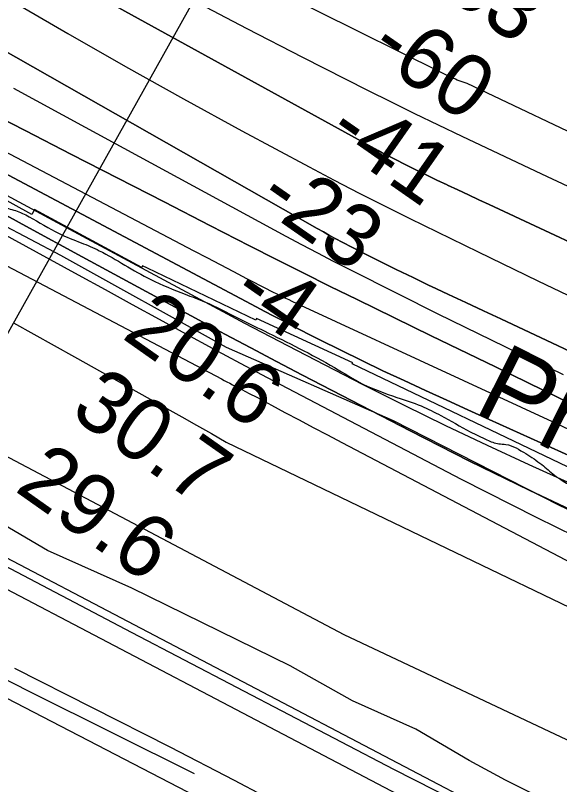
# Model space of a CAD drawing. Extents: x 3297772 to 3335630, y 634068 to 659439.
# Drawn here: x 3317770 to 3318353, y 646514 to 647339 of the extents above; entities that cross this region are included whole.
import ezdxf

# ---------------------------------------------------------------- set-up
doc = ezdxf.new("R2010")
doc.units = 0
for name, color, linetype in [('V-FLOD-BASE', 7, 'Continuous'), ('V-LEVE-TOET', 7, 'Continuous'), ('V-RIVR-EDGE', 7, 'Continuous'), ('V-RIVR-IDEN', 7, 'Continuous'), ('V-RIVR-RANG', 7, 'Continuous'), ('V-ROAD-CNTR', 7, 'Continuous'), ('V-RRAP-RVMT', 7, 'Continuous'), ('V-SITE-VEGE', 7, 'Continuous'), ('V-SURV-LINE', 7, 'Continuous'), ('V-TOPO-DPTH', 7, 'Continuous'), ('V-TOPO-MAJR', 7, 'Continuous'), ('V-TOPO-MINR', 7, 'Continuous'), ('V-TOPO-SHOR', 7, 'Continuous'), ('V-TOPO-WATR', 7, 'Continuous')]:
    doc.layers.add(name, color=color, linetype=linetype)

msp = doc.modelspace()

# ---------------------------------------------------------------- linework, layer by layer
at = {"layer": 'V-FLOD-BASE'}
msp.add_lwpolyline([(3319091.51, 646194.68), (3318836.51, 646282.15), (3318587.88, 646363.34), (3318361.39, 646441.54), (3318335.24, 646452.41), (3318287.69, 646473.4), (3318175.9, 646530.29), (3317895.21, 646676.82), (3317600.23, 646831.95), (3317333.8, 646972.27), (3317266.38, 647011.29), (3317197.36, 647051.89), (3316995.02, 647177.65), (3316771.27, 647315.11), (3316490.38, 647490.08), (3316250.76, 647637.7), (3316095.24, 647733.77), (3315942.09, 647829.86), (3315900.82, 647856.43), (3315848.42, 647893.19)], dxfattribs=at)
at = {"layer": 'V-LEVE-TOET'}
for points in [[(3319013.74, 646271.26), (3318918.71, 646303.77), (3318852.2, 646325.42), (3318654.26, 646387.22), (3318497.46, 646441.42), (3318352.54, 646490.16), (3318295.46, 646518.99), (3318256.6, 646540.04), (3318199.49, 646573.61), (3318131.33, 646603.94), (3318064.71, 646641.39), (3317895.06, 646724.72), (3317804.71, 646765.16), (3317715.07, 646817.46)], [(3317769.08, 646638.8), (3317852.32, 646596.73), (3317935.57, 646554.66), (3318004.55, 646518.81), (3318129.04, 646453.33), (3318205.93, 646416.73), (3318260.62, 646391.05), (3318305.77, 646374.78), (3318361.23, 646352.26), (3318513.26, 646302.78), (3318586.9, 646278.81), (3318642.33, 646259.45), (3318715.17, 646237.84), (3318795.92, 646213.13), (3318948.75, 646161.28), (3319040.63, 646127.96)]]:
    msp.add_lwpolyline(points, dxfattribs=at)
at = {"layer": 'V-RIVR-EDGE'}
msp.add_spline([(3314761.96, 649274.13), (3314790.41, 649247.37), (3314813.75, 649224.65), (3314842.19, 649196.8), (3314862.25, 649176.28), (3314886.68, 649152.09), (3314900.17, 649138.17), (3314917.68, 649122.77), (3314932.63, 649107.75), (3314956.32, 649080.27), (3314980.03, 649058.28), (3315004.47, 649036.65), (3315016.5, 649023.47), (3315033.99, 649001.49), (3315053.68, 648981.34), (3315075.92, 648956.42), (3315089.04, 648943.6), (3315090.5, 648939.21), (3315095.23, 648931.52), (3315116.02, 648911.73), (3315165.62, 648868.83), (3315188.61, 648851.6), (3315212.7, 648837.28), (3315236.05, 648818.95), (3315259.03, 648798.78), (3315272.17, 648788.15), (3315288.96, 648777.87), (3315298.45, 648775.29), (3315308.31, 648771.25), (3315320.36, 648764.64), (3315332.04, 648756.2), (3315345.54, 648749.22), (3315365.99, 648738.57), (3315396.29, 648721.68), (3315420.02, 648711.02), (3315449.6, 648697.42), (3315476.26, 648687.12), (3315490.87, 648684.89), (3315496.72, 648684.15), (3315504.02, 648679.38), (3315514.6, 648672.04), (3315516.78, 648666.91), (3315520.77, 648653.38), (3315526.95, 648639.84), (3315536.79, 648627.02), (3315542.99, 648621.52), (3315546.65, 648621.15), (3315552.49, 648618.57), (3315560.15, 648612.71), (3315568.54, 648604.64), (3315578.02, 648595.85), (3315592.98, 648584.84), (3315611.6, 648575.66), (3315624.38, 648570.14), (3315634.97, 648566.83), (3315640.81, 648563.52), (3315648.49, 648562.41), (3315656.17, 648563.12), (3315662.38, 648563.84), (3315671.15, 648560.89), (3315676.25, 648556.12), (3315679.17, 648552.83), (3315684.29, 648552.08), (3315687.94, 648550.98), (3315695.94, 648534.87), (3315725.4, 648474.85), (3315731.95, 648461.31), (3315736.69, 648455.81), (3315746.53, 648446.65), (3315756.75, 648438.22), (3315765.49, 648425.77), (3315772.76, 648408.94), (3315789.52, 648388.06), (3315803.72, 648364.63), (3315814.28, 648346.69), (3315829.95, 648328.37), (3315850.74, 648307.49), (3315869.69, 648285.51), (3315901.78, 648253.62), (3315937.52, 648219.54), (3315960.49, 648195.36), (3315980.91, 648175.57), (3315989.31, 648173.35), (3316000.63, 648165.28), (3316008.65, 648158.32), (3316031.64, 648140.71), (3316054.63, 648124.21), (3316085.29, 648105.49), (3316118.5, 648083.11), (3316140.03, 648068.8), (3316157.19, 648061.81), (3316170.34, 648056.66), (3316187.12, 648044.92), (3316195.52, 648041.24), (3316205.38, 648037.93), (3316215.24, 648033.15), (3316238.61, 648020.67), (3316243.71, 648016.63), (3316255.02, 648007.47), (3316268.9, 648000.12), (3316287.88, 647988.38), (3316303.58, 647982.86), (3316316.73, 647978.44), (3316339.37, 647969.97), (3316356.17, 647962.25), (3316375.52, 647951.24), (3316396.32, 647938.03), (3316428.44, 647920.4), (3316474.07, 647891.41), (3316489.4, 647882.24), (3316507.65, 647873.42), (3316517.51, 647867.91), (3316537.95, 647856.89), (3316563.51, 647842.94), (3316578.83, 647832.3), (3316609.5, 647815.04), (3316632.86, 647802.19), (3316646.72, 647790.82), (3316669.34, 647772.49), (3316682.11, 647762.22), (3316696.35, 647755.24), (3316758.75, 647713.78), (3316797.81, 647691.02), (3316819.71, 647676.71), (3316836.86, 647665.7), (3316864.97, 647650.65), (3316895.64, 647634.12), (3316912.43, 647623.11), (3316940.9, 647606.59), (3316996.75, 647574.65), (3317044.57, 647546.75), (3317079.24, 647525.1), (3317111.36, 647506.38), (3317148.23, 647484.72), (3317188.38, 647460.86), (3317213.92, 647442.15), (3317231.44, 647430.41), (3317255.17, 647416.83), (3317274.14, 647402.16), (3317293.12, 647391.14), (3317310.28, 647384.52), (3317333.65, 647373.5), (3317372.71, 647350.37), (3317404.1, 647330.92), (3317490.98, 647282.82), (3317527.85, 647261.52), (3317547.19, 647249.78), (3317572.38, 647235.83), (3317600.86, 647222.6), (3317628.97, 647207.9), (3317656.71, 647189.92), (3317738.1, 647140.37), (3317755.27, 647133.39), (3317770.25, 647129.33), (3317784.85, 647122.71), (3317816.97, 647104.72), (3317840.71, 647094.79), (3317860.06, 647086.34), (3317887.44, 647070.92), (3317915.19, 647055.49), (3317952.07, 647039.68), (3317972.88, 647031.59), (3318008.3, 647014.32), (3318036.78, 647000.36), (3318074.38, 646981.62), (3318112.35, 646961.06), (3318142.65, 646943.44), (3318179.16, 646929.09), (3318205.1, 646919.89), (3318226.27, 646909.6), (3318257.67, 646892.34), (3318275.56, 646883.53), (3318288.34, 646879.47), (3318295.65, 646878.72), (3318317.19, 646868.8), (3318334.34, 646857.06), (3318347.84, 646845.7), (3318357.33, 646839.46), (3318416.47, 646806.41), (3318459.18, 646781.45), (3318477.06, 646771.9), (3318502.98, 646757.21), (3318530, 646743.26), (3318562.13, 646728.56), (3318605.95, 646708.71), (3318643.93, 646694.36), (3318672.78, 646684.05), (3318689.95, 646679.62), (3318708.95, 646676.28), (3318727.21, 646668.56), (3318754.96, 646656.8), (3318823.61, 646624.46), (3318845.88, 646613.07), (3318855.73, 646607.93), (3318871.06, 646596.56), (3318891.87, 646586.27), (3318910.49, 646578.55), (3318938.61, 646566.78), (3318967.1, 646557.57), (3318997.78, 646547.63), (3319022.25, 646539.16), (3319054.39, 646528.11), (3319074.84, 646519.66), (3319089.46, 646516.33), (3319112.47, 646508.23), (3319131.82, 646500.14), (3319166.88, 646486.53), (3319188.43, 646478.8), (3319196.47, 646478.41), (3319208.52, 646474.73), (3319216.19, 646471.42), (3319227.88, 646467), (3319243.95, 646462.21), (3319256.73, 646456.33), (3319262.2, 646449.74), (3319272.42, 646444.6), (3319289.22, 646438.34), (3319307.11, 646430.25), (3319322.08, 646420.71), (3319337.4, 646408.98), (3319358.2, 646395.03), (3319379.01, 646382.55), (3319389.6, 646379.97), (3319400.56, 646376.29), (3319407.49, 646370.42), (3319419.9, 646362.71), (3319436.33, 646355), (3319463.35, 646343.96), (3319503.52, 646327.78), (3319544.44, 646316.71), (3319579.51, 646307.12), (3319606.17, 646299.38), (3319635.03, 646290.9), (3319681.43, 646280.92), (3319730.75, 646269.46), (3319772.77, 646260.58), (3319801.26, 646254.66), (3319808.94, 646254.65), (3319821.73, 646251.32), (3319836.34, 646248), (3319850.96, 646245.77), (3319868.14, 646245.36), (3319890.79, 646242.38), (3319906.87, 646237.95), (3319922.21, 646232.07), (3319930.98, 646230.95), (3319937.92, 646232.03), (3319943.77, 646231.28), (3319960.57, 646225.03), (3319978.84, 646220.6), (3319994.55, 646217.63), (3320020.12, 646210.62), (3320049.71, 646202.51), (3320078.21, 646196.59), (3320106.71, 646192.13), (3320126.8, 646188.06), (3320144.34, 646184), (3320162.97, 646178.1), (3320179.77, 646173.67), (3320196.59, 646173.27), (3320205.36, 646171.42), (3320223.26, 646166.62), (3320274.75, 646148.95), (3320298.86, 646141.21), (3320341.6, 646127.21), (3320376.3, 646115.8), (3320397.48, 646108.07), (3320422.68, 646098.5), (3320444.95, 646088.58), (3320487.3, 646068.37), (3320513.95, 646053.68), (3320559.94, 646025.78), (3320596.07, 646001.2), (3320629.65, 645979.55), (3320649.72, 645963.78), (3320673.08, 645949.83), (3320682.93, 645941.77), (3320711.02, 645921.23)], degree=3, dxfattribs=at)
at = {"layer": 'V-RIVR-RANG'}
msp.add_line((3317651.42, 646799.81), (3318139.14, 647672.81), dxfattribs=at)
at = {"layer": 'V-ROAD-CNTR'}
msp.add_lwpolyline([(3317011.36, 647023.74), (3317266.99, 646867.67), (3317340.72, 646828.92), (3317624.14, 646677.33), (3318168.23, 646395.81), (3318219.75, 646370.73), (3318266.32, 646351.72), (3318372.43, 646316.46), (3318578.65, 646244.27), (3319054.59, 646087.15)], dxfattribs=at)
at = {"layer": 'V-RRAP-RVMT'}
for p, q in [((3317787.67, 647124.96), (3317671.19, 647189.68)), ((3317790.67, 647130.39), (3317787.67, 647124.96)), ((3317905.69, 647068.48), (3317790.67, 647130.39)), ((3317906.55, 647070.13), (3317905.69, 647068.48)), ((3317911.92, 647067.5), (3317906.55, 647070.13)), ((3318027.76, 647011.79), (3317911.92, 647067.5)), ((3318028.72, 647013.83), (3318027.76, 647011.79)), ((3318131.68, 646966.06), (3318028.72, 647013.83)), ((3318131.21, 646965.07), (3318131.68, 646966.06)), ((3318370.22, 646850.6), (3318131.21, 646965.07))]:
    msp.add_line(p, q, dxfattribs=at)
at = {"layer": 'V-SITE-VEGE'}
for points in [[(3319033.25, 646305.02), (3318778.17, 646400.43), (3318532.62, 646491.06), (3318380.04, 646553.08), (3318122.58, 646674.72), (3317562.35, 646970.49), (3317259.58, 647130.3), (3316840, 647366.43), (3316613.52, 647514.31)], [(3317688.29, 647150.18), (3317818.71, 647081.6), (3317995.96, 646982.91), (3318174.88, 646904.3), (3318352.12, 646813.97), (3318435.73, 646773.83), (3318542.75, 646730.34), (3318628.02, 646706.92), (3318664.81, 646688.52), (3318676.52, 646673.47), (3318681.53, 646653.4), (3318683.2, 646635), (3318686.55, 646629.98), (3318701.6, 646621.61), (3318745.07, 646603.22), (3319169.79, 646459.37)]]:
    msp.add_lwpolyline(points, dxfattribs=at)
at = {"layer": 'V-SURV-LINE'}
for points in [[(3317339.71, 646978.11), (3318303, 646472.86)], [(3318289.07, 646446.29), (3317325.78, 646951.54)]]:
    msp.add_lwpolyline(points, dxfattribs=at)
at = {"layer": 'V-TOPO-DPTH'}
for points in [[(3318435.48, 647062.17), (3318277.96, 647135.79), (3318266.8, 647141), (3318255.64, 647146.22), (3318244.47, 647151.43), (3318233.31, 647156.65), (3318233.02, 647156.78), (3318222.02, 647161.98), (3318211.06, 647167.24), (3318200.14, 647172.61), (3318189.26, 647178.04), (3318176.15, 647184.67), (3318171.86, 647186.86), (3318167.58, 647189.09), (3318163.33, 647191.36), (3318159.1, 647193.66), (3317605.18, 647498.48)], [(3318435.48, 647062.17), (3318277.96, 647135.79), (3318266.8, 647141), (3318255.64, 647146.22), (3318244.47, 647151.43), (3318233.31, 647156.65), (3318233.02, 647156.78), (3318222.02, 647161.98), (3318211.06, 647167.24), (3318200.14, 647172.61), (3318189.26, 647178.04), (3318176.15, 647184.67), (3318171.86, 647186.86), (3318167.58, 647189.09), (3318163.33, 647191.36), (3318159.1, 647193.66), (3317605.18, 647498.48)], [(3317501.9, 647446.64), (3318093.63, 647110.09), (3318100.29, 647106.36), (3318106.97, 647102.69), (3318113.7, 647099.1), (3318120.46, 647095.56), (3318142.53, 647084.2), (3318160.4, 647075.12), (3318178.33, 647066.18), (3318196.35, 647057.42), (3318214.44, 647048.8), (3318215.59, 647048.26), (3318234.3, 647039.47), (3318253.01, 647030.68), (3318271.73, 647021.9), (3318290.45, 647013.13), (3318419.36, 646952.71)], [(3318419.36, 646952.71), (3318290.45, 647013.13), (3318271.73, 647021.9), (3318253.01, 647030.68), (3318234.3, 647039.47), (3318215.59, 647048.26), (3318214.44, 647048.8), (3318196.35, 647057.42), (3318178.33, 647066.18), (3318160.4, 647075.12), (3318142.53, 647084.2), (3318120.46, 647095.56), (3318113.7, 647099.1), (3318106.97, 647102.69), (3318100.29, 647106.36), (3318093.63, 647110.09), (3317501.9, 647446.64)], [(3318422.32, 646895.36), (3318353.43, 646928.43), (3318284.64, 646961.71), (3318215.92, 646995.13), (3318136.6, 647033.85), (3318107.63, 647048.1), (3318078.72, 647062.46), (3318049.89, 647076.99), (3318021.11, 647091.63), (3317979.24, 647113.1), (3317929.57, 647138.56), (3317879.91, 647164.03), (3317830.25, 647189.51), (3317780.6, 647215), (3317419.17, 647400.55)], [(3317419.17, 647400.55), (3317780.6, 647215), (3317830.25, 647189.51), (3317879.91, 647164.03), (3317929.57, 647138.56), (3317979.24, 647113.1), (3318021.11, 647091.63), (3318049.89, 647076.99), (3318078.72, 647062.46), (3318107.63, 647048.1), (3318136.6, 647033.85), (3318215.92, 646995.13), (3318284.64, 646961.71), (3318353.43, 646928.43), (3318422.32, 646895.36)], [(3317764.89, 647354.77), (3317826.42, 647318.94), (3317888.23, 647283.6), (3317950.44, 647249), (3318012.93, 647214.87), (3318085.04, 647176.05), (3318111.77, 647161.87), (3318138.61, 647147.91), (3318165.62, 647134.29), (3318192.75, 647120.88), (3318266.18, 647085.14), (3318330.18, 647054.19), (3318394.28, 647023.44)], [(3317764.89, 647354.77), (3317826.42, 647318.94), (3317888.23, 647283.6), (3317950.44, 647249), (3318012.93, 647214.87), (3318085.04, 647176.05), (3318111.77, 647161.87), (3318138.61, 647147.91), (3318165.62, 647134.29), (3318192.75, 647120.88), (3318266.18, 647085.14), (3318330.18, 647054.19), (3318394.28, 647023.44)], [(3318377.58, 646860.42), (3318278.11, 646905.45), (3318255.25, 646915.82), (3318232.41, 646926.21), (3318209.58, 646936.63), (3318186.75, 646947.07), (3318164.01, 646957.67), (3318141.36, 646968.47), (3318118.85, 646979.55), (3318096.43, 646990.83), (3318064.72, 647007.03), (3318055.59, 647011.72), (3318046.48, 647016.44), (3318037.4, 647021.21), (3318028.33, 647026), (3317672.34, 647215.13)], [(3317672.34, 647215.13), (3318028.33, 647026), (3318037.4, 647021.21), (3318046.48, 647016.44), (3318055.59, 647011.72), (3318064.72, 647007.03), (3318096.43, 646990.83), (3318118.85, 646979.55), (3318141.36, 646968.47), (3318164.01, 646957.67), (3318186.75, 646947.07), (3318209.58, 646936.63), (3318232.41, 646926.21), (3318255.25, 646915.82), (3318278.11, 646905.45), (3318377.58, 646860.42)], [(3318385.24, 646799.3), (3318320.75, 646829.51), (3318256.84, 646860.93), (3318193.31, 646893.14), (3318077.85, 646953.06), (3318050.1, 646967.55), (3318022.4, 646982.15), (3317994.78, 646996.88), (3317967.21, 647011.72), (3317901.81, 647047.13), (3317841.62, 647079.82), (3317781.49, 647112.61), (3317721.45, 647145.57)]]:
    msp.add_lwpolyline(points, dxfattribs=at)
at = {"layer": 'V-TOPO-MAJR'}
for points in [[(3318964.64, 646886.99), (3318943.05, 646896.89), (3318860.06, 646935.93), (3318818.38, 646955.27), (3318776.56, 646974.29), (3318734.54, 646992.86), (3318692.37, 647011.13), (3318650.12, 647029.18), (3318607.87, 647047.24), (3318565.63, 647065.34), (3318523.4, 647083.45), (3318516.18, 647086.55), (3318470.45, 647106.47), (3318424.87, 647126.71), (3318379.5, 647147.43), (3318334.28, 647168.47), (3318249.1, 647208.65), (3318223.68, 647220.77), (3318198.34, 647233.04), (3318173.11, 647245.52), (3318147.94, 647258.15), (3318078.38, 647293.45), (3318018.71, 647324.26), (3317959.33, 647355.62)], [(3317768.16, 647009.16), (3317833.61, 646972.65), (3317932.51, 646917.18), (3317948.42, 646908.23), (3317964.32, 646899.26), (3317980.19, 646890.25), (3317996.06, 646881.21), (3318628.58, 646576.7), (3318652.36, 646565.67), (3318676.08, 646554.49), (3318699.76, 646543.21), (3318703.57, 646541.38), (3318729.16, 646529.2), (3318754.8, 646517.15), (3318780.53, 646505.27), (3318806.31, 646493.52), (3319310.05, 646266.14)]]:
    msp.add_lwpolyline(points, dxfattribs=at)
at = {"layer": 'V-TOPO-MINR'}
for points in [[(3319006.3, 646908.22), (3318254.19, 647265.33), (3318252.09, 647266.08), (3318247.91, 647267.62), (3318243.75, 647269.22), (3318241.69, 647270.08), (3318237.62, 647271.91), (3318231.55, 647274.8), (3318227.25, 647276.88), (3318225.82, 647277.59), (3317832.36, 647473.08), (3317777.07, 647501.04), (3317722.06, 647529.54), (3317667.47, 647558.83), (3317613.16, 647588.65), (3317531.63, 647634.19), (3317518.41, 647641.82), (3317505.33, 647649.69), (3317492.48, 647657.92), (3317479.78, 647666.39), (3317048.21, 648063.91)], [(3317605.18, 647498.48), (3318159.1, 647193.66), (3318163.33, 647191.36), (3318167.58, 647189.09), (3318171.86, 647186.86), (3318176.15, 647184.67), (3318189.26, 647178.04), (3318200.14, 647172.61), (3318211.06, 647167.24), (3318222.02, 647161.98), (3318233.02, 647156.78), (3318233.31, 647156.65), (3318244.47, 647151.43), (3318255.64, 647146.22), (3318266.8, 647141), (3318277.96, 647135.79), (3318435.48, 647062.17)], [(3317501.9, 647446.64), (3318093.63, 647110.09), (3318100.29, 647106.36), (3318106.97, 647102.69), (3318113.7, 647099.1), (3318120.46, 647095.56), (3318142.53, 647084.2), (3318160.4, 647075.12), (3318178.33, 647066.18), (3318196.35, 647057.42), (3318214.44, 647048.8), (3318215.59, 647048.26), (3318234.3, 647039.47), (3318253.01, 647030.68), (3318271.73, 647021.9), (3318290.45, 647013.13), (3318419.36, 646952.71)], [(3317419.17, 647400.55), (3317780.6, 647215), (3317830.25, 647189.51), (3317879.91, 647164.03), (3317929.57, 647138.56), (3317979.24, 647113.1), (3318021.11, 647091.63), (3318049.89, 647076.99), (3318078.72, 647062.46), (3318107.63, 647048.1), (3318136.6, 647033.85), (3318215.92, 646995.13), (3318284.64, 646961.71), (3318353.43, 646928.43), (3318422.32, 646895.36)], [(3317764.89, 647354.77), (3317826.42, 647318.94), (3317888.23, 647283.6), (3317950.44, 647249), (3318012.93, 647214.87), (3318085.04, 647176.05), (3318111.77, 647161.87), (3318138.61, 647147.91), (3318165.62, 647134.29), (3318192.75, 647120.88), (3318266.18, 647085.14), (3318330.18, 647054.19), (3318394.28, 647023.44)], [(3317505.54, 647325.88), (3317961.37, 647086.27), (3317975.51, 647078.85), (3317989.66, 647071.44), (3318003.81, 647064.04), (3318017.97, 647056.66), (3318039.66, 647045.38), (3318042.99, 647043.66), (3318046.33, 647041.97), (3318049.69, 647040.31), (3318053.06, 647038.68), (3318056.45, 647037.06), (3318059.83, 647035.46), (3318063.22, 647033.87), (3318066.62, 647032.29), (3318250.28, 646947.34), (3318345.43, 646903.11), (3318440.46, 646858.64)], [(3317376.59, 647312.8), (3317837.43, 647060.43), (3317866.33, 647044.62), (3317895.22, 647028.8), (3317924.12, 647012.99), (3317953.03, 646997.19), (3317981.97, 646981.47), (3318010.98, 646965.86), (3318040.06, 646950.4), (3318069.21, 646935.06), (3318247.91, 646841.59), (3318328.94, 646800.32), (3318410.54, 646760.24)], [(3317768.24, 647260.61), (3317844.92, 647218.87), (3318060.01, 647101.97), (3318076.88, 647092.91), (3318093.8, 647083.95), (3318110.81, 647075.14), (3318127.87, 647066.45), (3318179.69, 647040.33), (3318222.78, 647018.81), (3318265.97, 646997.52), (3318309.33, 646976.55), (3318352.79, 646955.79), (3318357.3, 646953.66)], [(3317516.97, 647198.46), (3317991.05, 646948.94), (3317994.01, 646947.38), (3317996.97, 646945.83), (3317999.94, 646944.29), (3318002.91, 646942.74), (3318012.9, 646937.56), (3318020.85, 646933.41), (3318028.8, 646929.24), (3318036.72, 646925.04), (3318044.64, 646920.81), (3318059.13, 646913.05), (3318074.29, 646904.96), (3318089.47, 646896.89), (3318104.67, 646888.86), (3318119.88, 646880.85), (3318388.87, 646739.82)], [(3317755.87, 647148.29), (3317841.96, 647101.91), (3317997.19, 647018.66), (3318015.69, 647008.79), (3318034.23, 646998.99), (3318052.82, 646989.28), (3318071.43, 646979.63), (3318142.62, 646942.98), (3318186.71, 646920.71), (3318231.03, 646898.91), (3318275.68, 646877.81), (3318320.56, 646857.17), (3318365.62, 646836.92)], [(3317721.45, 647145.57), (3317781.49, 647112.61), (3317841.62, 647079.82), (3317901.81, 647047.13), (3317967.21, 647011.72), (3317994.78, 646996.88), (3318022.4, 646982.15), (3318050.1, 646967.55), (3318077.85, 646953.06), (3318193.31, 646893.14), (3318256.84, 646860.93), (3318320.75, 646829.51), (3318385.24, 646799.3)]]:
    msp.add_lwpolyline(points, dxfattribs=at)
at = {"layer": 'V-TOPO-SHOR'}
msp.add_lwpolyline([(3317962.06, 646525.77), (3317787.92, 646612.49), (3317574.01, 646721.12), (3317335.38, 646851.76)], dxfattribs=at)
at = {"layer": 'V-TOPO-WATR'}
msp.add_lwpolyline([(3317672.34, 647215.13), (3318028.33, 647026), (3318037.4, 647021.21), (3318046.48, 647016.44), (3318055.59, 647011.72), (3318064.72, 647007.03), (3318096.43, 646990.83), (3318118.85, 646979.55), (3318141.36, 646968.47), (3318164.01, 646957.67), (3318186.75, 646947.07), (3318209.58, 646936.63), (3318232.41, 646926.21), (3318255.25, 646915.82), (3318278.11, 646905.45), (3318377.58, 646860.42)], dxfattribs=at)

# ---------------------------------------------------------------- texts
at = {"layer": 'V-RIVR-IDEN'}
msp.add_text('Photos', height=83, rotation=333.30045, dxfattribs=at).set_placement((3318259.57, 646914.93))
at = {"layer": 'V-RIVR-RANG'}
for s, rotation, p in [('-63', 325.09558, (3318201.91, 647379.81)), ('-60', 325.09558, (3318146.44, 647296.59)), ('-41', 325.09558, (3318101.13, 647206.27)), ('-23', 325.09558, (3318027.05, 647136.02)), ('-4', 325.09558, (3317998.83, 647033.77)), ('20.6', 324.80833, (3317882.99, 646993.4)), ('30.7', 324.80833, (3317827.07, 646910.47)), ('29.6', 324.80833, (3317768.14, 646829.66))]:
    msp.add_text(s, height=67, rotation=rotation, dxfattribs=at).set_placement(p)

doc.saveas('drawing.dxf')
